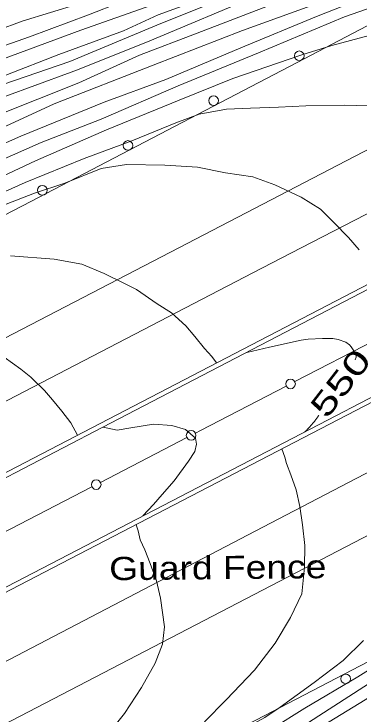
# Model space of a CAD drawing. Extents: x 2361284 to 2366480, y 6976556 to 6985346.
# Drawn here: x 2362047.7 to 2362119.1, y 6977805.7 to 6977950.5 of the extents above; entities that cross this region are included whole.
import ezdxf
from ezdxf.enums import TextEntityAlignment as Align

# ---------------------------------------------------------------- set-up
doc = ezdxf.new("R2010")
doc.units = 0
doc.header["$LTSCALE"] = 1.9
for name, color, linetype, lineweight in [('12', 7, 'Continuous', 13), ('13', 7, 'Continuous', 13), ('14', 7, 'Continuous', 13), ('17', 7, 'Continuous', 13), ('3', 7, 'Continuous', 13), ('5', 7, 'Continuous', 13)]:
    doc.layers.add(name, color=color, linetype=linetype, lineweight=lineweight)

msp = doc.modelspace()

# ---------------------------------------------------------------- linework, layer by layer
at = {"layer": '12'}
for points in [[(2362093.556, 6977956.17), (2362077.501, 6977950.347), (2362070.332, 6977947.008), (2362056.988, 6977942.122), (2362046.038, 6977937.867), (2362033.849, 6977933.511), (2362019.879, 6977928.208), (2362006.256, 6977922.178), (2361992.43, 6977916.325), (2361974.78, 6977908.978), (2361958.025, 6977901.959), (2361940.831, 6977894.934), (2361921.208, 6977886.707), (2361898.389, 6977876.93), (2361884.24, 6977870.425), (2361866.365, 6977861.504), (2361851.278, 6977854.672), (2361843.365, 6977850.805), (2361827.47, 6977842.824), (2361810.049, 6977834.468), (2361794.531, 6977826.68), (2361779.664, 6977819.038)], [(2362124.692, 6977955.716), (2362110.277, 6977950.008), (2362094.607, 6977943.529), (2362079.148, 6977936.962), (2362066.342, 6977932.28), (2362049.089, 6977925.225), (2362033.344, 6977918.304), (2362016.229, 6977911.212), (2361994.993, 6977901.29), (2361976.969, 6977893.317), (2361961.828, 6977886.873), (2361954.042, 6977883.37), (2361937.192, 6977875.859), (2361919.631, 6977867.461), (2361903.503, 6977860.737), (2361885.256, 6977852.954), (2361865.039, 6977843.181), (2361853.513, 6977837.371), (2361837.786, 6977829.67), (2361813.148, 6977817.746), (2361796.094, 6977809.504), (2361793.059, 6977807.944)], [(2362089.597, 6977878.348), (2362088.654, 6977879.67), (2362087.109, 6977881.335), (2362085.094, 6977883.776), (2362083.253, 6977885.979), (2362080.317, 6977888.68), (2362077.29, 6977890.531), (2362073.011, 6977893.53), (2362070.71, 6977894.679), (2362066.359, 6977896.847), (2362061.721, 6977898.754), (2362056.02, 6977899.83), (2362046.964, 6977900.484)], [(2362118.292, 6977879.011), (2362118.487, 6977879.543), (2362118.477, 6977879.9), (2362118.147, 6977880.62), (2362117.495, 6977881.669), (2362117.112, 6977882.111), (2362116.368, 6977882.633), (2362114.757, 6977883.191), (2362113.679, 6977883.361), (2362111.51, 6977883.397), (2362108.574, 6977883.254), (2362107.122, 6977883.035), (2362100.536, 6977881.583), (2362095.856, 6977880.518)], [(2362107.863, 6977864.09), (2362108.039, 6977864.25), (2362108.125, 6977864.33), (2362108.254, 6977864.452), (2362108.38, 6977864.576), (2362108.443, 6977864.638), (2362108.566, 6977864.766), (2362108.626, 6977864.83), (2362108.716, 6977864.929), (2362108.945, 6977865.186), (2362109.058, 6977865.315), (2362109.227, 6977865.51), (2362109.395, 6977865.705), (2362109.478, 6977865.803), (2362109.642, 6977866.001), (2362109.723, 6977866.101), (2362109.844, 6977866.251), (2362110.002, 6977866.453), (2362110.08, 6977866.555), (2362110.196, 6977866.71), (2362110.31, 6977866.865), (2362110.366, 6977866.944), (2362110.413, 6977867.012), (2362110.505, 6977867.148), (2362110.688, 6977867.422), (2362110.781, 6977867.558)], [(2362103.126, 6977860.555), (2362103.722, 6977858.842), (2362104.095, 6977857.545), (2362104.997, 6977855.184), (2362106.057, 6977852.083), (2362106.839, 6977848.68), (2362107.405, 6977844.875), (2362107.907, 6977840.61), (2362107.82, 6977836.109), (2362107.241, 6977830.603), (2362104.917, 6977825.701), (2362101.737, 6977820.42), (2362097.46, 6977814.839), (2362091.619, 6977808.693), (2362087.113, 6977804.129)]]:
    msp.add_lwpolyline(points, dxfattribs=at)
at = {"layer": '13'}
for points in [[(2362096.01, 6977955.783), (2362077.231, 6977948.194), (2362059.222, 6977940.692), (2362036.296, 6977932.844), (2362017.578, 6977925.056), (2361984.439, 6977910.02), (2361966.622, 6977902.32), (2361935.713, 6977889.455), (2361905.688, 6977877.07), (2361850.225, 6977850.87), (2361828.276, 6977840.141), (2361808.082, 6977830.968), (2361792.767, 6977822.863), (2361782.8, 6977817.318)], [(2362132.474, 6977955.68), (2362116.048, 6977949.893), (2362098.317, 6977942.475), (2362081.651, 6977935.656), (2362065.706, 6977928.744), (2362053.341, 6977923.906), (2362041.401, 6977918.651), (2362018.809, 6977909.117), (2362000.785, 6977901.135), (2361985.915, 6977894.672), (2361973.848, 6977889.017), (2361953.635, 6977880.946), (2361938.338, 6977874.139), (2361903.317, 6977858.265), (2361884.859, 6977849.48), (2361864.148, 6977839.082), (2361839.015, 6977826.543), (2361824.386, 6977820.103), (2361808.14, 6977812.278), (2361799.397, 6977808.344), (2361794.778, 6977805.95)], [(2362098.482, 6977954.536), (2362075.813, 6977944.92), (2362060.829, 6977938.958), (2362043.877, 6977932.736), (2362025.836, 6977925.384), (2362007.067, 6977916.735), (2361989.219, 6977909.015), (2361964.826, 6977897.693), (2361940.284, 6977887.238), (2361918.617, 6977878.393), (2361897.173, 6977869.228), (2361874.24, 6977857.739), (2361857.389, 6977849.328), (2361833.844, 6977838.174), (2361819.72, 6977831.099), (2361803.528, 6977822.955), (2361795.971, 6977819.363), (2361776.151, 6977808.783), (2361765.756, 6977801.874), (2361761.279, 6977798.342)], [(2362114.806, 6977954.312), (2362094.973, 6977947.073), (2362076.52, 6977939.897), (2362055.995, 6977931.891), (2362035.066, 6977922.282), (2362018.829, 6977915.476), (2361993.333, 6977904.394), (2361977.95, 6977897.337), (2361952.282, 6977886.452), (2361938.208, 6977879.429), (2361919.173, 6977871.437), (2361904.402, 6977865.036), (2361880.4, 6977854.598), (2361853.616, 6977841.242), (2361835.322, 6977832.148), (2361814.531, 6977821.6), (2361799.162, 6977814.043), (2361793.081, 6977810.925)], [(2362101.969, 6977952.809), (2362085.599, 6977946.544), (2362073.66, 6977942.001), (2362061.134, 6977936.28), (2362044.047, 6977929.538), (2362032.571, 6977924.908), (2362015.5, 6977917.485), (2361997.658, 6977909.246), (2361982.144, 6977902.178), (2361963.433, 6977893.719), (2361944.262, 6977885.317), (2361930.405, 6977879.555), (2361915.955, 6977873.356), (2361894.557, 6977863.542), (2361876.044, 6977855.227), (2361860.426, 6977847.627), (2361842.154, 6977838.423), (2361828.906, 6977831.687), (2361813.54, 6977823.83), (2361799.326, 6977816.775), (2361783.86, 6977808.947), (2361775.254, 6977804.164), (2361767.436, 6977798.711), (2361762.503, 6977795.804)], [(2362069.776, 6977952.913), (2362063.141, 6977950.29), (2362050.923, 6977945.784), (2362037.119, 6977940.922), (2362017.705, 6977933.787), (2362005.07, 6977929.077), (2361995.094, 6977925.382), (2361985.005, 6977922.066), (2361976.528, 6977918.654), (2361964.601, 6977913.971), (2361952.56, 6977908.747), (2361940.567, 6977903.743), (2361924.637, 6977896.33)], [(2362075.993, 6977952.222), (2362061.551, 6977947.145), (2362043.404, 6977940.442), (2362031.379, 6977935.628), (2362016.266, 6977929.444), (2361997.582, 6977922.566), (2361979.702, 6977916.094), (2361961.518, 6977907.912), (2361943.426, 6977900.73), (2361924.183, 6977892.465), (2361905.247, 6977884.556), (2361889.172, 6977876.633), (2361879.135, 6977872.006), (2361863.375, 6977864.526), (2361845.945, 6977856.041), (2361828.681, 6977847.965), (2361817.608, 6977842.86), (2361801.802, 6977835.159), (2361791.034, 6977829.546), (2361773.513, 6977820.03), (2361765.722, 6977814.895), (2361759.259, 6977808.823), (2361757.322, 6977806.544)], [(2362061.089, 6977952.611), (2362049.362, 6977949.019), (2362038.957, 6977945.17), (2362026.393, 6977940.42), (2362016.225, 6977936.864), (2362008.739, 6977934.492), (2362000.118, 6977932.39), (2361992.348, 6977930.186), (2361986.891, 6977928.744), (2361978.442, 6977925.584), (2361972.339, 6977923.646), (2361967.063, 6977921.115), (2361959.824, 6977915.685), (2361950.454, 6977912.477), (2361940.42, 6977908.671), (2361925.954, 6977902.824)], [(2362121.175, 6977946.042), (2362113.464, 6977943.948), (2362107.032, 6977941.948), (2362092.978, 6977937.183), (2362081.889, 6977932.698), (2362066.847, 6977926.514), (2362052.157, 6977920.144), (2362041.962, 6977915.356), (2362021.159, 6977907.139), (2362010.594, 6977902.248), (2361991.381, 6977894.134), (2361967.16, 6977883.575), (2361949.595, 6977876.627), (2361925.882, 6977865.27), (2361899.878, 6977852.813), (2361887.23, 6977847.462), (2361867.103, 6977838.57), (2361844.887, 6977827.419), (2361837.226, 6977823.305), (2361817.141, 6977813.134), (2361801.612, 6977805.655), (2361786.554, 6977798.043), (2361777.578, 6977793.347), (2361767.002, 6977786.475)], [(2362120.813, 6977931.538), (2362116.182, 6977931.644), (2362108.113, 6977931.477), (2362102.424, 6977931.213), (2362096.605, 6977931.037), (2362091.689, 6977930.791), (2362085.988, 6977929.796), (2362081.164, 6977927.981), (2362072.109, 6977924.264), (2362062.233, 6977920.59), (2362050.02, 6977915.633), (2362034.177, 6977908.533), (2362026.355, 6977905.558), (2362007.143, 6977897.184), (2361993.366, 6977891.423), (2361988.185, 6977889.494), (2361970.498, 6977881.646), (2361955.288, 6977875.351), (2361941.774, 6977869.332), (2361926.911, 6977862.15)], [(2362119.086, 6977901.74), (2362116.922, 6977904.249), (2362113.872, 6977907.391), (2362111.136, 6977910.155), (2362107.111, 6977912.627), (2362101.657, 6977915.164), (2362097.091, 6977916.79), (2362091.493, 6977917.677), (2362085.672, 6977918.832), (2362078.877, 6977919.237), (2362070.995, 6977919.382), (2362065.733, 6977918.552), (2362058.212, 6977915.491), (2362051.971, 6977913.442), (2362043.511, 6977910.232), (2362032.566, 6977905.397), (2362017.992, 6977899.379), (2362005.148, 6977893.525), (2361988.97, 6977886.821), (2361973.945, 6977879.959), (2361958.283, 6977873.759), (2361942.949, 6977866.743), (2361925.516, 6977858.537)], [(2362060.847, 6977863.403), (2362059.452, 6977865.98), (2362057.6, 6977868.353), (2362055.697, 6977870.735), (2362053.989, 6977872.619), (2362051.212, 6977875.393), (2362049.087, 6977877.023), (2362045.653, 6977879.541)], [(2362074.386, 6977846.711), (2362076.564, 6977849.082), (2362078.374, 6977851.15), (2362080.837, 6977853.994), (2362083.819, 6977858.023), (2362085.09, 6977860.004), (2362085.445, 6977861.567), (2362085.224, 6977862.795), (2362083.187, 6977864.546), (2362080.339, 6977865.389), (2362076.546, 6977865.703), (2362071.863, 6977864.948), (2362069.047, 6977864.471), (2362066.132, 6977865.064)], [(2362072.953, 6977844.888), (2362073.355, 6977843.631), (2362073.833, 6977841.756), (2362074.743, 6977839.684), (2362075.87, 6977836.895), (2362077.194, 6977833.298), (2362078.018, 6977829.675), (2362078.814, 6977823.802), (2362078.438, 6977820.209), (2362076.876, 6977816.264), (2362074.094, 6977811.197), (2362070.544, 6977805.872), (2362067.254, 6977801.682)], [(2362129.91, 6977820.358), (2362118.875, 6977813.463), (2362107.857, 6977806.927), (2362101.076, 6977802.693), (2362089.78, 6977796.015), (2362077.325, 6977787.937), (2362062.04, 6977778.98), (2362047.862, 6977770.226), (2362027.907, 6977758.094), (2362013.408, 6977750.376), (2362001.114, 6977742.46), (2361987.191, 6977734.176), (2361972.898, 6977726.07), (2361951.273, 6977713.824), (2361940.065, 6977707.237), (2361919.306, 6977695.468)], [(2362120.014, 6977820.964), (2362115.804, 6977816.794), (2362109.837, 6977812.237), (2362102.774, 6977807.139), (2362099.574, 6977805.008), (2362093.645, 6977801.773), (2362084.71, 6977795.917), (2362074.519, 6977789.67), (2362061.859, 6977782.188), (2362046.724, 6977773.225), (2362036.206, 6977766.645), (2362021.666, 6977758.115), (2362007.268, 6977749.478), (2361992.697, 6977740.939), (2361977.011, 6977732.199), (2361959.015, 6977722.028), (2361943.299, 6977713.118), (2361927.817, 6977703.7)], [(2362130.562, 6977818.104), (2362108.625, 6977803.994), (2362097.492, 6977796.769), (2362081.397, 6977787.775), (2362066.213, 6977778.75), (2362049.256, 6977767.679), (2362038.444, 6977760.505), (2362021.397, 6977750.692), (2362005.75, 6977741.813), (2361991.96, 6977734.322), (2361977.089, 6977726.05), (2361959.088, 6977715.448), (2361945.713, 6977707.541), (2361927.865, 6977697.61)], [(2362123.75, 6977810.739), (2362109.533, 6977802.054), (2362098.758, 6977795.121), (2362080.852, 6977784.109), (2362063.2, 6977773.702), (2362051.029, 6977766.416), (2362037.759, 6977757.938), (2362023.997, 6977749.587), (2362012.718, 6977743), (2362003.418, 6977737.811), (2361993.052, 6977731.982), (2361971.533, 6977719.156), (2361954.059, 6977709.11), (2361936.809, 6977699.456), (2361919.911, 6977689.754), (2361904.046, 6977680.533), (2361884.503, 6977669.266), (2361865.039, 6977658.081), (2361855.627, 6977652.881), (2361841.557, 6977645.467), (2361831.786, 6977640.273), (2361819.547, 6977633.647), (2361816.802, 6977632.152)]]:
    msp.add_lwpolyline(points, dxfattribs=at)
at = {"layer": '14'}
for points in [[(2361576.251, 6977639.334), (2361648.501, 6977677.057), (2361684.637, 6977695.899), (2361720.784, 6977714.717), (2361738.864, 6977724.115), (2361806.928, 6977759.468), (2361943.067, 6977830.151), (2362081.826, 6977902.174), (2362151.21, 6977938.177), (2362189.566, 6977958.054), (2362240.718, 6977984.535), (2362266.29, 6977997.785), (2362287.643, 6978008.861), (2362330.338, 6978031.035)], [(2362336.196, 6978020.751), (2362289.743, 6977996.598), (2362266.509, 6977984.536), (2362231.647, 6977966.464), (2362216.707, 6977958.733), (2362186.815, 6977943.294), (2362146.952, 6977922.724), (2362127.025, 6977912.43), (2362107.105, 6977902.122), (2362097.149, 6977896.96), (2361950.117, 6977820.669), (2361779.062, 6977731.907), (2361759.144, 6977721.566), (2361719.322, 6977700.861), (2361679.514, 6977680.127), (2361652.984, 6977666.288), (2361635.3, 6977657.057), (2361599.94, 6977638.579), (2361597.938, 6977637.528), (2361593.941, 6977635.411), (2361589.954, 6977633.278), (2361581.99, 6977628.988)], [(2362357.13, 6977978.417), (2362333.051, 6977965.885), (2362284.884, 6977940.838), (2362239.217, 6977917.125), (2362178.318, 6977885.528), (2362147.872, 6977869.721), (2362131.634, 6977861.279), (2362099.169, 6977844.373), (2362034.251, 6977810.537), (2362001.777, 6977793.649), (2361985.52, 6977785.217), (2361952.988, 6977768.387), (2361887.903, 6977734.767), (2361866.217, 6977723.542), (2361855.379, 6977717.921), (2361792.128, 6977685.082), (2361760.507, 6977668.653), (2361713.084, 6977643.995), (2361639.646, 6977605.776), (2361602.933, 6977586.654)], [(2361608.311, 6977576.395), (2361637.079, 6977591.488), (2361651.468, 6977599.026), (2361673.059, 6977610.318), (2361694.658, 6977621.594), (2361705.461, 6977627.225), (2361727.074, 6977638.473), (2361737.885, 6977644.09), (2361754.106, 6977652.505), (2361766.325, 6977658.829), (2361790.781, 6977671.445), (2361823.4, 6977688.244), (2361839.705, 6977696.653), (2361856, 6977705.081), (2361864.142, 6977709.305), (2362043.714, 6977802.597), (2362187.213, 6977877.097), (2362199.118, 6977883.286), (2362222.92, 6977895.681), (2362246.712, 6977908.095), (2362294.278, 6977932.957)]]:
    msp.add_lwpolyline(points, dxfattribs=at)
at = {"layer": '17'}
for points in [[(2361565.917, 6977659.647), (2361582.337, 6977668.193), (2361598.696, 6977676.85), (2361607.879, 6977681.838), (2361617.082, 6977686.794), (2361694.712, 6977727.285), (2361772.523, 6977767.438), (2361802.739, 6977782.875), (2361832.923, 6977798.353), (2361874.578, 6977820.14), (2361916.213, 6977841.957), (2361983.725, 6977876.802), (2362051.207, 6977911.695), (2362107.74, 6977941.254), (2362164.251, 6977970.843), (2362193.359, 6977985.96), (2362222.447, 6978001.097), (2362230.724, 6978005.676), (2362238.918, 6978010.415), (2362244.319, 6978013.567), (2362249.669, 6978016.808), (2362254.628, 6978020.055), (2362259.476, 6978023.481)], [(2362373.397, 6977947.2), (2362350.564, 6977935.712), (2362327.814, 6977924.075), (2362278.276, 6977898.373), (2362228.759, 6977872.63), (2362177.351, 6977845.89), (2362125.941, 6977819.15), (2362071.229, 6977790.689), (2362016.516, 6977762.236), (2361978.283, 6977742.433), (2361940.018, 6977722.687), (2361909.694, 6977707.168), (2361879.38, 6977691.638), (2361844.272, 6977673.324), (2361809.175, 6977655), (2361790.913, 6977645.585), (2361772.651, 6977636.161), (2361695.18, 6977595.993), (2361617.768, 6977555.724)]]:
    msp.add_lwpolyline(points, dxfattribs=at)
for centre in [(2362106.716, 6977941.843), (2362088.991, 6977932.577), (2362071.267, 6977923.31), (2362053.543, 6977914.044), (2362116.31, 6977813.013)]:
    msp.add_circle(centre, 1, dxfattribs=at)
at = {"layer": '3'}
for points in [[(2362341.803, 6978009.583), (2362294.163, 6977984.745), (2362270.34, 6977972.334), (2362234.597, 6977953.731), (2362068.947, 6977867.611), (2361950.231, 6977805.912), (2361890.868, 6977775.072), (2361878.887, 6977768.859), (2361870.896, 6977764.724), (2361854.905, 6977756.472), (2361830.901, 6977744.127), (2361814.891, 6977735.912), (2361782.86, 6977719.502)], [(2362342.251, 6978008.728), (2362294.612, 6977983.889), (2362270.788, 6977971.477), (2362235.045, 6977952.875), (2362069.385, 6977866.755), (2361950.669, 6977805.056), (2361891.306, 6977774.216), (2361879.325, 6977768.002), (2361871.334, 6977763.868), (2361855.343, 6977755.616), (2361831.34, 6977743.27), (2361815.33, 6977735.056), (2361783.299, 6977718.646)], [(2361783.796, 6977695.82), (2361820.607, 6977715.063), (2361839.018, 6977724.674), (2361866.642, 6977739.075), (2361894.28, 6977753.45), (2361908.105, 6977760.626), (2361924.453, 6977769.1), (2361957.162, 6977786.026), (2362022.59, 6977819.857), (2362055.29, 6977836.799), (2362112.571, 6977866.538), (2362188.939, 6977906.202), (2362227.131, 6977926.018), (2362309.796, 6977968.863), (2362351.136, 6977990.271)], [(2361784.244, 6977694.974), (2361821.052, 6977714.214), (2361839.462, 6977723.824), (2361867.084, 6977738.222), (2361894.72, 6977752.595), (2361908.544, 6977759.77), (2361924.893, 6977768.244), (2361957.601, 6977785.17), (2362023.028, 6977819.002), (2362055.728, 6977835.944), (2362113.009, 6977865.683), (2362189.377, 6977905.346), (2362227.569, 6977925.162), (2362310.235, 6977968.007), (2362351.575, 6977989.415)]]:
    msp.add_lwpolyline(points, dxfattribs=at)
at = {"layer": '5'}
for p, q in [((2362123.677, 6977883.723), (2362105.804, 6977874.471)), ((2362083.463, 6977862.898), (2362065.591, 6977853.639)), ((2362063.77, 6977852.691), (2362045.02, 6977842.992))]:
    msp.add_line(p, q, dxfattribs=at)
msp.add_lwpolyline([(2362103.983, 6977873.524), (2362086.31, 6977864.376), (2362085.234, 6977863.815)], dxfattribs=at)
for centre in [(2362104.915, 6977874.008), (2362084.348, 6977863.359), (2362064.705, 6977853.188)]:
    msp.add_circle(centre, 1, dxfattribs=at)

# ---------------------------------------------------------------- texts
at = {"layer": '12', "width": 1.45}
msp.add_text(' 550 ', height=4.8, rotation=52.227, dxfattribs=at).set_placement((2362117.16, 6977872.697), align=Align.CENTER)
at = {"layer": '5', "width": 1.2}
msp.add_text('Guard Fence', height=4.799, rotation=0.545, dxfattribs=at).set_placement((2362067.412, 6977833.405))

doc.saveas('drawing.dxf')
